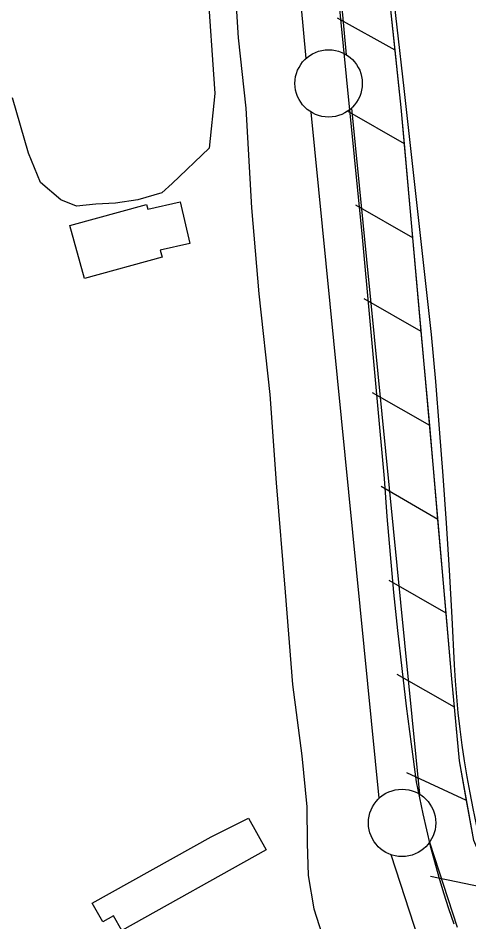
# Model space of a CAD drawing. Extents: x 3567028 to 3605064, y 510945 to 536587.
# Drawn here: x 3575071 to 3575405, y 531241 to 531912 of the extents above; entities that cross this region are included whole.
import ezdxf

# ---------------------------------------------------------------- set-up
doc = ezdxf.new("R2010")
doc.units = 0
for name, color, linetype in [('V-BLDG-OTLN', 7, 'Continuous'), ('V-FLOD-BASE', 7, 'Continuous'), ('V-LEVE-TOET', 7, 'Continuous'), ('V-RRAP-FSHR', 7, 'Continuous'), ('V-SITE-VEGE', 7, 'Continuous'), ('V-SURV-LINE', 7, 'Continuous')]:
    doc.layers.add(name, color=color, linetype=linetype)

msp = doc.modelspace()

# ---------------------------------------------------------------- linework, layer by layer
at = {"layer": 'V-BLDG-OTLN'}
for points in [[(3575119.84, 531718.75), (3575108.97, 531758.03), (3575165.93, 531773.77), (3575166.91, 531770.24), (3575190.88, 531775.72), (3575198.15, 531744.78), (3575176.15, 531739.78), (3575177.43, 531734.56)], [(3575213.93, 531304.07), (3575241.57, 531317.85), (3575254.69, 531294.32), (3575147.53, 531234.53), (3575141.44, 531245.46), (3575133.41, 531240.98), (3575125.69, 531254.79)]]:
    msp.add_lwpolyline(points, close=True, dxfattribs=at)
at = {"layer": 'V-FLOD-BASE'}
for points in [[(3575283.4, 532179.43), (3575314.06, 531868.64), (3575320.09, 531808.99), (3575325.92, 531749.32), (3575331.56, 531689.64), (3575337, 531629.93), (3575342.24, 531570.2), (3575344.37, 531541.95), (3575346.74, 531513.72), (3575349.36, 531485.5), (3575352.23, 531457.31), (3575355.35, 531429.15), (3575358.71, 531401.02), (3575362.32, 531372.91), (3575366.18, 531344.84), (3575368.47, 531332.93), (3575370.97, 531321.06), (3575373.67, 531309.23), (3575376.57, 531297.46), (3575379.67, 531285.73), (3575382.98, 531274.06), (3575386.48, 531262.45), (3575390.19, 531250.9)], [(3575390.19, 531250.9), (3575394.09, 531239.41)]]:
    msp.add_lwpolyline(points, dxfattribs=at)
at = {"layer": 'V-LEVE-TOET'}
for points in [[(3575229.1, 531976.17), (3575233.97, 531897.42), (3575239.77, 531845.24), (3575243.88, 531771.16), (3575249.24, 531707.2), (3575257.45, 531632.65), (3575262.1, 531567.06), (3575268.84, 531485.81), (3575274.27, 531417.05), (3575281.29, 531364.17), (3575284.98, 531326.42), (3575285.27, 531299.28), (3575285.87, 531275.28), (3575290.02, 531250.54), (3575304.44, 531205.64)], [(3575346.48, 531951.07), (3575356.94, 531859.8), (3575367.21, 531768.51), (3575377.28, 531677.2), (3575380.35, 531642.2), (3575383.21, 531607.17), (3575385.87, 531572.14), (3575388.31, 531537.08), (3575390.54, 531502.01), (3575392.55, 531466.93), (3575394.35, 531431.84)], [(3575394.35, 531431.84), (3575395.08, 531419.88), (3575396.01, 531407.94), (3575397.14, 531396.01), (3575398.48, 531384.1), (3575400.02, 531372.22), (3575401.76, 531360.37), (3575403.7, 531348.54), (3575405.85, 531336.75), (3575408.19, 531325.01), (3575410.74, 531313.3), (3575413.48, 531301.63), (3575416.42, 531290.02), (3575419.56, 531278.46), (3575424.9, 531262.23), (3575430.44, 531246.07), (3575436.16, 531229.98)]]:
    msp.add_lwpolyline(points, dxfattribs=at)
at = {"layer": 'V-RRAP-FSHR'}
for p, q in [((3575350.46, 531888.33), (3575307.74, 531911.99)), ((3575357.37, 531818.67), (3575315.03, 531842.99)), ((3575363.63, 531748.95), (3575321.29, 531773.28)), ((3575369.89, 531679.24), (3575327.54, 531703.56)), ((3575376.14, 531609.52), (3575333.8, 531633.84)), ((3575382.28, 531539.79), (3575340.01, 531564.23)), ((3575388.33, 531470.05), (3575346.06, 531494.5)), ((3575394.52, 531400.33), (3575352.09, 531424.49)), ((3575403.55, 531330.98), (3575359.23, 531351.46)), ((3575424.63, 531264.69), (3575376.83, 531274.66))]:
    msp.add_line(p, q, dxfattribs=at)
for points in [[(3575560.77, 530942.8), (3575511.61, 531061.38), (3575458.19, 531168.47), (3575431.16, 531249.45), (3575408.87, 531301.43), (3575398.23, 531360.59), (3575392.56, 531421.26), (3575378.75, 531580.44), (3575354.95, 531845.73), (3575318.18, 532194.5), (3575301.8, 532373.6), (3575292.27, 532437.76), (3575272.04, 532489.47), (3575250.97, 532509.77), (3575214.68, 532527.56)], [(3575350.46, 531888.33), (3575343.12, 531957.94)], [(3575357.37, 531818.67), (3575354.95, 531845.73), (3575350.46, 531888.33)], [(3575363.63, 531748.95), (3575357.37, 531818.67)], [(3575369.89, 531679.24), (3575363.63, 531748.96)], [(3575376.14, 531609.52), (3575369.89, 531679.24)], [(3575382.28, 531539.79), (3575378.75, 531580.44), (3575376.14, 531609.52)], [(3575388.33, 531470.05), (3575382.28, 531539.79)], [(3575394.52, 531400.33), (3575392.56, 531421.26), (3575388.33, 531470.05)], [(3575403.55, 531330.98), (3575398.23, 531360.59), (3575394.52, 531400.33)], [(3575424.63, 531264.69), (3575408.87, 531301.43), (3575403.55, 531330.98)]]:
    msp.add_lwpolyline(points, dxfattribs=at)
at = {"layer": 'V-SITE-VEGE'}
msp.add_lwpolyline([(3575059.3, 532036.11), (3575084.16, 532039.79), (3575118.32, 532062.72), (3575137.11, 532082.27), (3575153.64, 532101.86), (3575175.44, 532112.35), (3575190.72, 532108.96), (3575197.68, 532091.72), (3575205.16, 532020.82), (3575216.64, 531856.06), (3575212.41, 531815.54), (3575184.96, 531789.35), (3575177.19, 531782.26), (3575159.52, 531777.11), (3575142.8, 531774.66), (3575128.36, 531773.98), (3575113.91, 531772.4), (3575102.26, 531777.09), (3575087.12, 531789.94), (3575078.43, 531811.71), (3575066.44, 531852.93)], dxfattribs=at)
at = {"layer": 'V-SURV-LINE'}
for points in [[(3575270.44, 532361.22), (3575314.24, 531884.87)], [(3575284.36, 531882.12), (3575240.57, 532358.47)], [(3575338.72, 531332.78), (3575288.17, 531842.24)], [(3575318.03, 531845.21), (3575368.57, 531335.75)], [(3575376.08, 531300.02), (3575396.65, 531236.9)], [(3575368.12, 531227.62), (3575347.55, 531290.74)]]:
    msp.add_lwpolyline(points, dxfattribs=at)
for centre in [(3575301.13, 531863.6), (3575355.62, 531314.39)]:
    msp.add_circle(centre, 25, dxfattribs=at)

doc.saveas('drawing.dxf')
